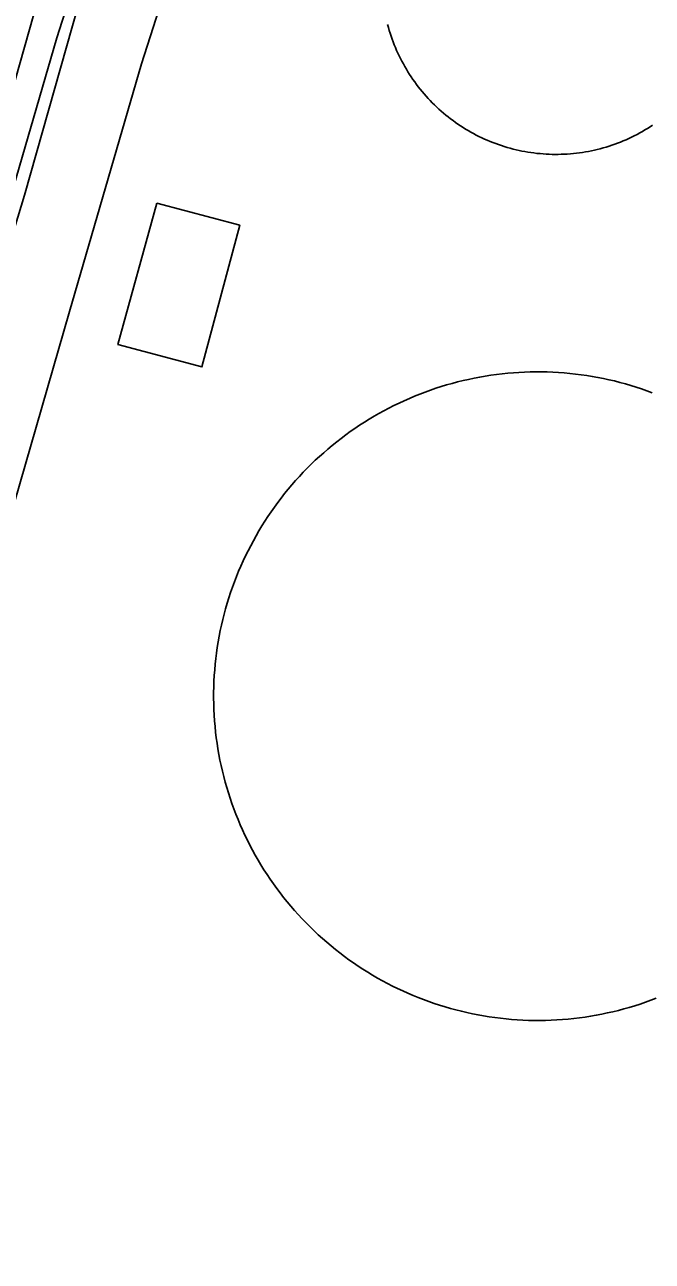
# Model space of a CAD drawing. Extents: x 3568792 to 3606828, y 529143 to 554785.
# Drawn here: x 3574396.5 to 3574608.9, y 545289.1 to 545707.7 of the extents above; entities that cross this region are included whole.
import ezdxf

# ---------------------------------------------------------------- set-up
doc = ezdxf.new("R2010")
doc.units = 0
for name, color, linetype in [('V-BLDG-OTLN', 7, 'Continuous'), ('V-DOMW-TANK', 7, 'Continuous'), ('V-ROAD-CNTR', 7, 'Continuous'), ('V-UTIL-LINE', 7, 'Continuous')]:
    doc.layers.add(name, color=color, linetype=linetype)

msp = doc.modelspace()

# ---------------------------------------------------------------- linework, layer by layer
at = {"layer": 'V-BLDG-OTLN'}
msp.add_lwpolyline([(3574441.19, 545647.31), (3574469.3, 545639.79), (3574456.48, 545591.84), (3574428.04, 545599.44)], close=True, dxfattribs=at)
at = {"layer": 'V-DOMW-TANK'}
for points in [[(3574585.27, 545664.45), (3574584.26, 545664.31), (3574583.24, 545664.18), (3574582.21, 545664.07), (3574581.19, 545663.97), (3574580.16, 545663.9), (3574579.14, 545663.84), (3574578.11, 545663.8), (3574577.08, 545663.78), (3574576.05, 545663.77), (3574575.02, 545663.79), (3574574, 545663.82), (3574572.97, 545663.87), (3574571.94, 545663.94), (3574570.92, 545664.02), (3574569.89, 545664.12), (3574568.87, 545664.25), (3574567.85, 545664.39), (3574566.84, 545664.54), (3574565.82, 545664.72), (3574564.81, 545664.91), (3574563.81, 545665.12), (3574562.8, 545665.35), (3574561.8, 545665.59), (3574560.81, 545665.85), (3574559.82, 545666.13), (3574558.83, 545666.43), (3574557.85, 545666.74), (3574556.88, 545667.07), (3574555.91, 545667.42), (3574554.95, 545667.79), (3574554, 545668.17), (3574553.05, 545668.57), (3574552.11, 545668.98), (3574551.17, 545669.41), (3574550.25, 545669.86), (3574549.33, 545670.32), (3574548.42, 545670.8), (3574547.52, 545671.3), (3574546.62, 545671.81), (3574545.74, 545672.33), (3574544.87, 545672.88), (3574544, 545673.43), (3574543.15, 545674.01), (3574542.3, 545674.59), (3574541.47, 545675.19), (3574540.64, 545675.81), (3574539.83, 545676.44), (3574539.03, 545677.08), (3574538.24, 545677.74), (3574537.46, 545678.41), (3574536.69, 545679.1), (3574535.94, 545679.8), (3574535.19, 545680.51), (3574534.46, 545681.23), (3574533.75, 545681.97), (3574533.04, 545682.72), (3574532.35, 545683.48), (3574531.67, 545684.25), (3574531.01, 545685.04), (3574530.36, 545685.83), (3574529.72, 545686.64), (3574529.1, 545687.46), (3574528.49, 545688.29), (3574527.9, 545689.13), (3574527.32, 545689.98), (3574526.76, 545690.84), (3574526.21, 545691.71), (3574525.68, 545692.59), (3574525.16, 545693.48), (3574524.66, 545694.38), (3574524.17, 545695.28), (3574523.7, 545696.2), (3574523.24, 545697.12), (3574522.81, 545698.05), (3574522.38, 545698.99), (3574521.98, 545699.94), (3574521.59, 545700.89), (3574521.22, 545701.85), (3574520.86, 545702.81), (3574520.52, 545703.78), (3574520.2, 545704.76), (3574519.9, 545705.74), (3574519.61, 545706.73), (3574519.34, 545707.72)], [(3574609.05, 545673.69), (3574608.19, 545673.13), (3574607.32, 545672.58), (3574606.44, 545672.05), (3574605.56, 545671.53), (3574604.66, 545671.02), (3574603.75, 545670.54), (3574602.83, 545670.07), (3574601.91, 545669.61), (3574600.98, 545669.17), (3574600.05, 545668.75), (3574599.1, 545668.35), (3574598.15, 545667.96), (3574597.19, 545667.58), (3574596.22, 545667.23), (3574595.25, 545666.89), (3574594.28, 545666.57), (3574593.29, 545666.26), (3574592.31, 545665.98), (3574591.31, 545665.71), (3574590.32, 545665.45), (3574589.32, 545665.22), (3574588.31, 545665), (3574587.3, 545664.8), (3574586.29, 545664.62), (3574585.27, 545664.45)], [(3574513.1, 545574.14), (3574514.75, 545575.12), (3574516.41, 545576.08), (3574518.09, 545577), (3574519.78, 545577.9), (3574521.49, 545578.76), (3574523.22, 545579.6), (3574524.96, 545580.4), (3574526.71, 545581.18), (3574528.47, 545581.92), (3574530.25, 545582.63), (3574532.04, 545583.32), (3574533.84, 545583.96), (3574535.66, 545584.59), (3574537.48, 545585.17), (3574539.31, 545585.73), (3574541.16, 545586.25), (3574543.01, 545586.74), (3574544.87, 545587.2), (3574546.74, 545587.63), (3574548.61, 545588.02), (3574550.5, 545588.38), (3574552.38, 545588.71), (3574554.28, 545589), (3574556.17, 545589.27), (3574558.08, 545589.49), (3574559.98, 545589.69), (3574561.89, 545589.85), (3574563.8, 545589.98), (3574565.72, 545590.07), (3574567.63, 545590.14), (3574569.55, 545590.16), (3574571.46, 545590.16), (3574573.38, 545590.12), (3574575.29, 545590.05), (3574577.21, 545589.95), (3574579.12, 545589.81), (3574581.03, 545589.63), (3574582.93, 545589.43), (3574584.83, 545589.19), (3574586.73, 545588.92), (3574588.62, 545588.61), (3574590.51, 545588.28), (3574592.39, 545587.91), (3574594.26, 545587.5), (3574596.13, 545587.07), (3574597.98, 545586.6), (3574599.83, 545586.09), (3574601.67, 545585.57), (3574603.5, 545585), (3574605.32, 545584.4), (3574607.13, 545583.78), (3574608.93, 545583.11)], [(3574487.81, 545407.86), (3574486.56, 545409.31), (3574485.33, 545410.78), (3574484.13, 545412.27), (3574482.95, 545413.79), (3574481.8, 545415.32), (3574480.68, 545416.87), (3574479.58, 545418.44), (3574478.52, 545420.04), (3574477.48, 545421.65), (3574476.47, 545423.27), (3574475.48, 545424.92), (3574474.53, 545426.58), (3574473.61, 545428.26), (3574472.71, 545429.95), (3574471.85, 545431.66), (3574471.01, 545433.38), (3574470.21, 545435.12), (3574469.43, 545436.88), (3574468.69, 545438.64), (3574467.97, 545440.42), (3574467.29, 545442.21), (3574466.64, 545444.01), (3574466.02, 545445.83), (3574465.43, 545447.65), (3574464.88, 545449.48), (3574464.36, 545451.33), (3574463.86, 545453.18), (3574463.41, 545455.04), (3574462.98, 545456.91), (3574462.59, 545458.78), (3574462.23, 545460.66), (3574461.9, 545462.55), (3574461.6, 545464.44), (3574461.34, 545466.34), (3574461.11, 545468.25), (3574460.92, 545470.15), (3574460.75, 545472.06), (3574460.63, 545473.97), (3574460.53, 545475.89), (3574460.47, 545477.8), (3574460.44, 545479.72), (3574460.45, 545481.63), (3574460.48, 545483.55), (3574460.56, 545485.46), (3574460.66, 545487.38), (3574460.8, 545489.29), (3574460.97, 545491.2), (3574461.18, 545493.1), (3574461.42, 545495), (3574461.69, 545496.9), (3574461.99, 545498.79), (3574462.33, 545500.68), (3574462.7, 545502.56), (3574463.1, 545504.43), (3574463.54, 545506.3), (3574464.01, 545508.15), (3574464.51, 545510), (3574465.04, 545511.84), (3574465.61, 545513.67), (3574466.2, 545515.49), (3574466.83, 545517.3), (3574467.49, 545519.1), (3574468.18, 545520.89), (3574468.91, 545522.66), (3574469.66, 545524.43), (3574470.44, 545526.17), (3574471.26, 545527.91), (3574472.1, 545529.63), (3574472.98, 545531.33), (3574473.88, 545533.02), (3574474.81, 545534.69), (3574475.77, 545536.35), (3574476.76, 545537.99), (3574477.79, 545539.61), (3574478.83, 545541.21), (3574479.91, 545542.8), (3574481.01, 545544.37), (3574482.14, 545545.92), (3574483.3, 545547.45), (3574484.48, 545548.95), (3574485.69, 545550.44), (3574486.93, 545551.9), (3574488.19, 545553.34), (3574489.47, 545554.77), (3574490.79, 545556.16), (3574492.12, 545557.54), (3574493.48, 545558.89), (3574494.86, 545560.22), (3574496.27, 545561.52), (3574497.69, 545562.8), (3574499.14, 545564.05), (3574500.61, 545565.28), (3574502.1, 545566.48), (3574503.62, 545567.66), (3574505.15, 545568.81), (3574506.7, 545569.93), (3574508.27, 545571.02), (3574509.87, 545572.09), (3574511.48, 545573.13), (3574513.1, 545574.14)], [(3574591.83, 545372.76), (3574589.94, 545372.39), (3574588.06, 545372.07), (3574586.16, 545371.77), (3574584.26, 545371.51), (3574582.36, 545371.28), (3574580.46, 545371.09), (3574578.55, 545370.92), (3574576.64, 545370.8), (3574574.72, 545370.7), (3574572.81, 545370.64), (3574570.89, 545370.61), (3574568.97, 545370.61), (3574567.06, 545370.65), (3574565.14, 545370.72), (3574563.23, 545370.83), (3574561.32, 545370.97), (3574559.41, 545371.14), (3574557.51, 545371.35), (3574555.61, 545371.59), (3574553.71, 545371.86), (3574551.82, 545372.16), (3574549.93, 545372.5), (3574548.05, 545372.87), (3574546.18, 545373.27), (3574544.31, 545373.71), (3574542.45, 545374.18), (3574540.6, 545374.68), (3574538.77, 545375.21), (3574536.94, 545375.78), (3574535.11, 545376.37), (3574533.3, 545377), (3574531.5, 545377.66), (3574529.72, 545378.35), (3574527.94, 545379.07), (3574526.18, 545379.83), (3574524.43, 545380.61), (3574522.7, 545381.43), (3574520.98, 545382.27), (3574519.27, 545383.14), (3574517.58, 545384.05), (3574515.91, 545384.98), (3574514.25, 545385.94), (3574512.62, 545386.94), (3574510.99, 545387.95), (3574509.39, 545389), (3574507.8, 545390.08), (3574506.24, 545391.18), (3574504.69, 545392.31), (3574503.16, 545393.47), (3574501.66, 545394.65), (3574500.17, 545395.86), (3574498.71, 545397.1), (3574497.26, 545398.36), (3574495.84, 545399.64), (3574494.45, 545400.95), (3574493.07, 545402.29), (3574491.72, 545403.65), (3574490.39, 545405.03), (3574489.09, 545406.43), (3574487.81, 545407.86)], [(3574610.19, 545378.14), (3574608.4, 545377.46), (3574606.59, 545376.81), (3574604.78, 545376.19), (3574602.96, 545375.6), (3574601.12, 545375.05), (3574599.28, 545374.52), (3574597.43, 545374.03), (3574595.57, 545373.57), (3574593.7, 545373.15), (3574591.83, 545372.76)]]:
    msp.add_lwpolyline(points, dxfattribs=at)
at = {"layer": 'V-ROAD-CNTR'}
for points in [[(3573883.53, 545940.73), (3573706.54, 545352.89), (3573704.11, 545344.32), (3573702.97, 545336.89), (3573703.38, 545321.82), (3573710.64, 545305.37), (3573719.31, 545298.82), (3573734.89, 545289.93), (3574074.73, 545183.14), (3574097.89, 545178.14), (3574113.56, 545177.49), (3574128.53, 545178.44), (3574142.34, 545181.34), (3574249.29, 545245.9), (3574256.07, 545252.47), (3574265.5, 545261.87), (3574271.37, 545270.93), (3574277.96, 545281.43), (3574420.99, 545787.16)], [(3574497.79, 545897.08), (3574452.83, 545746.9), (3574436, 545694.46), (3574411.64, 545610.55), (3574191.32, 544846.45)], [(3574432.58, 545783.85), (3574424.18, 545755.79), (3574407.31, 545703.23), (3574382.82, 545618.89), (3574074.83, 544550.77)]]:
    msp.add_lwpolyline(points, dxfattribs=at)
at = {"layer": 'V-UTIL-LINE'}
msp.add_lwpolyline([(3573908.85, 544327.43), (3573925.1, 544357.11), (3573991.56, 544454.54), (3574094.4, 544616.32), (3574096.01, 544619.62), (3574127.95, 544729.25), (3574199.71, 544964.45), (3574268.96, 545212.13), (3574330.24, 545431.82), (3574396.47, 545649.92), (3574463.36, 545886.08), (3574532.71, 546122.27), (3574567.29, 546252.6), (3574594.7, 546355.92), (3574623.45, 546447.29), (3574622.65, 546445.64), (3574693.53, 546599.75), (3574727.72, 546726.46), (3574728.49, 546733.03)], dxfattribs=at)

doc.saveas('drawing.dxf')
